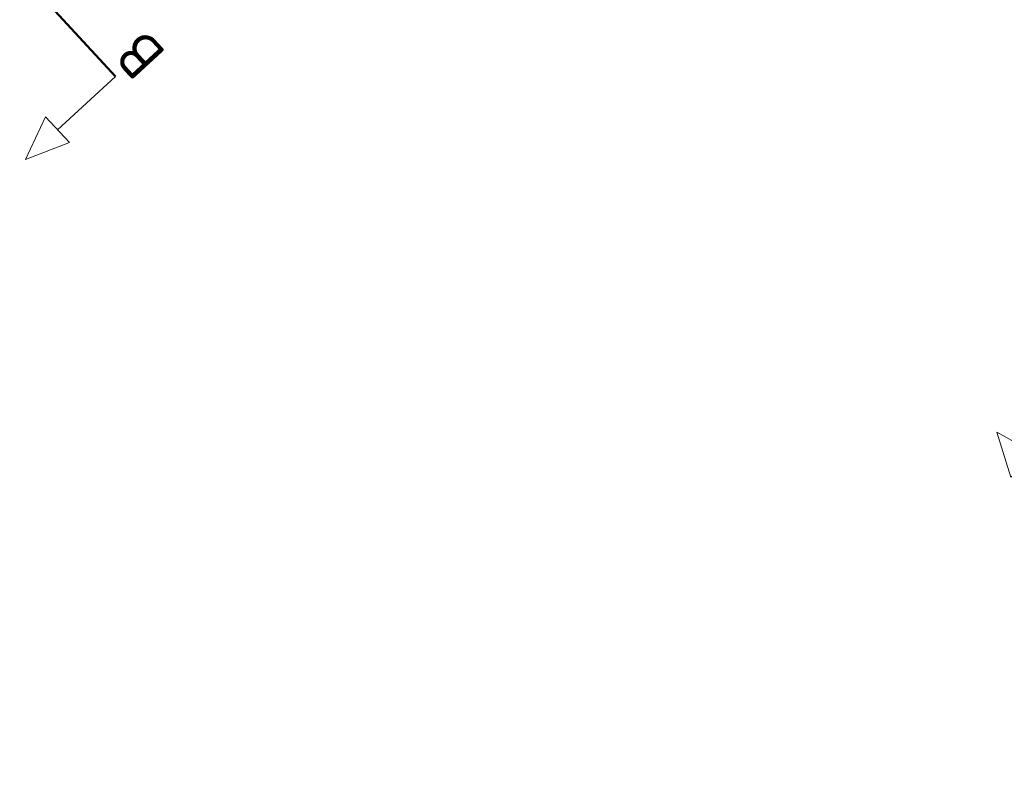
# Model space of a CAD drawing. Header units: metres. Extents: x 92403 to 95147, y 464428 to 465602.
# Tile 483 of 568: x 93298 to 93320, y 465094 to 465112. Entities that reach past the tile are written whole.
import ezdxf
from ezdxf.enums import TextEntityAlignment as Align

# ---------------------------------------------------------------- set-up
doc = ezdxf.new("R2010")
doc.units = ezdxf.units.M
doc.linetypes.add('DASHED', pattern=[0.75, 0.5, -0.25])
doc.linetypes.add('VH-TROTTOIRBAND', pattern=[15, 5, -2, 2, -2, 2, -2])
doc.layers.get('0').update_dxf_attribs({"linetype": 'CONTINUOUS'})
for name, color, linetype, lineweight in [('B-WE-RI-GWA_STROOMRICHTING-S', 30, 'CONTINUOUS', 25), ('N-RO-VW-MARKERING-G', 7, 'CONTINUOUS', 9), ('N-WE-VH-KANTOPSLUITING_TROTTOIRBAND-G', 7, 'VH-TROTTOIRBAND', 35), ('N-WE-VH-KANTOPSLUITING_VOORKANTBAND-G', 50, 'CONTINUOUS', 35), ('X-XX-AL-VERWIJZING-S', 7, 'CONTINUOUS', 13)]:
    doc.layers.add(name, color=color, linetype=linetype, lineweight=lineweight)
doc.styles.add('NLCS-ISO', font='NLCS-ISO.ttf')

# ---------------------------------------------------------------- blocks, each defined once
blk = doc.blocks.new('SAL-VERWIJZING_DOORSNEDE_BOVEN-SO')
for p, q in [((-2, 9), (0, 14)), ((0, 14), (2, 9)), ((2, 9), (-2, 9)), ((0, 0), (0, 9))]:
    blk.add_line(p, q)
at = {"lineweight": 50, "style": 'NLCS-ISO'}
blk.add_attdef('...', text='', height=5, dxfattribs=at).set_placement((-0.05, -1.19), align=Align.TOP_CENTER)
blk = doc.blocks.new('*U393')
at = {"ltscale": 0.1}
blk.add_hatch(color=256, dxfattribs=at).paths.add_polyline_path([(-2.5, 0), (2.5, -0.83), (2.5, 0.83)])
at = {"ltscale": 0.1, "flags": 128}
blk.add_lwpolyline([(-2.5, 0), (2.5, -0.83), (2.5, 0.83)], close=True, dxfattribs=at)
at = {"ltscale": 0.1, "style": 'NLCS-ISO'}
for tag, p in [('BOBL', (-72.66, 0)), ('MAT', (-1, 0.5))]:
    blk.add_attdef(tag, text='', height=1.8, dxfattribs=at).set_placement(p, align=Align.BOTTOM_RIGHT)
for tag, p in [('DIA', (1, 0.5)), ('BOBR', (72.61, 0))]:
    blk.add_attdef(tag, text='', height=1.8, dxfattribs=at).set_placement(p, align=Align.BOTTOM_LEFT)
blk.add_attdef('JVA', text='', height=1.8, dxfattribs=at).set_placement((0, -1), align=Align.TOP_CENTER)

msp = doc.modelspace()

# ---------------------------------------------------------------- linework, layer by layer
at = {"layer": 'N-RO-VW-MARKERING-G', "linetype": 'DASHED', "ltscale": 5, "flags": 128}
msp.add_lwpolyline([(93300.459014, 465126.71869, 0.007440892), (93284.495572, 465107.479934)], format="xyb", dxfattribs=at)
at = {"layer": 'N-WE-VH-KANTOPSLUITING_TROTTOIRBAND-G', "lineweight": 15, "flags": 128}
msp.add_lwpolyline([(93307.2554, 465134.213163), (93305.496225, 465132.325997, 0.002109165), (93300.865681, 465126.963237, 0.414370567), (93300.898591, 465126.540137), (93301.848378, 465125.727882, -0.415214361), (93301.897897, 465125.093118, 0.007261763), (93286.358589, 465106.365515, -0.413920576), (93285.725872, 465106.297069), (93284.752156, 465107.080844, 0.414370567), (93284.330248, 465107.035132, 0.00177428), (93280.611921, 465102.376875, 0.01329013), (93269.495238, 465087.7166, 0.000338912), (93267.136535, 465084.279278)], format="xyb", dxfattribs=at)
at = {"layer": 'N-WE-VH-KANTOPSLUITING_VOORKANTBAND-G', "linetype": 'Continuous', "lineweight": 15, "flags": 128}
msp.add_lwpolyline([(93350.949106, 465176.747014), (93344.319631, 465170.660138), (93341.308024, 465167.895019, 0.000037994), (93341.08158, 465167.677836, 0.000550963), (93337.801571, 465164.524554, 0.414277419), (93337.789807, 465163.888197), (93338.657266, 465162.988257, -0.414149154), (93338.649453, 465162.564019, 0.002349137), (93324.761193, 465149.046642, -0.413852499), (93324.336899, 465149.050314), (93323.460762, 465149.941808, 0.414277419), (93322.82432, 465149.947269, 0.001517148), (93313.91715, 465141.136419), (93307.566441, 465134.766818), (93305.384773, 465132.42642, 0.002109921), (93300.751735, 465127.060789, 0.414370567), (93300.8011, 465126.426139), (93301.750991, 465125.613794, -0.415463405), (93301.783977, 465125.1907, 0.007261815), (93286.241774, 465106.459612, -0.413920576)], format="xyb", dxfattribs=at)
at = {"layer": 'X-XX-AL-VERWIJZING-S', "lineweight": 50, "flags": 128}
msp.add_lwpolyline([(93299.80126, 465110.717354), (93276.680386, 465135.777425)], dxfattribs=at)

# ---------------------------------------------------------------- block references
at = {"layer": 'B-WE-RI-GWA_STROOMRICHTING-S', "xscale": 0.2, "yscale": 0.2, "zscale": 0.2, "rotation": 308.5771391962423}
msp.add_blockref('*U393', (93324.1305, 465120.5095), dxfattribs=at).add_auto_attribs({'MAT': 'Beton', 'DIA': '400/600', 'BOBL': '-1,59', 'BOBR': '-1,53'})
at = {"layer": 'X-XX-AL-VERWIJZING-S', "xscale": 0.2000000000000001, "yscale": 0.2000000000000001, "zscale": 0.2000000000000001}
for p, rotation, values in [((93299.80126, 465110.717354), 132.6956725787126, {'...': 'B'}), ((93321.714666, 465100.400668), 38.99141300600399, {'...': 'K'})]:
    msp.add_blockref('SAL-VERWIJZING_DOORSNEDE_BOVEN-SO', p, dxfattribs=dict(at, rotation=rotation)).add_auto_attribs(values)

doc.saveas('drawing.dxf')
